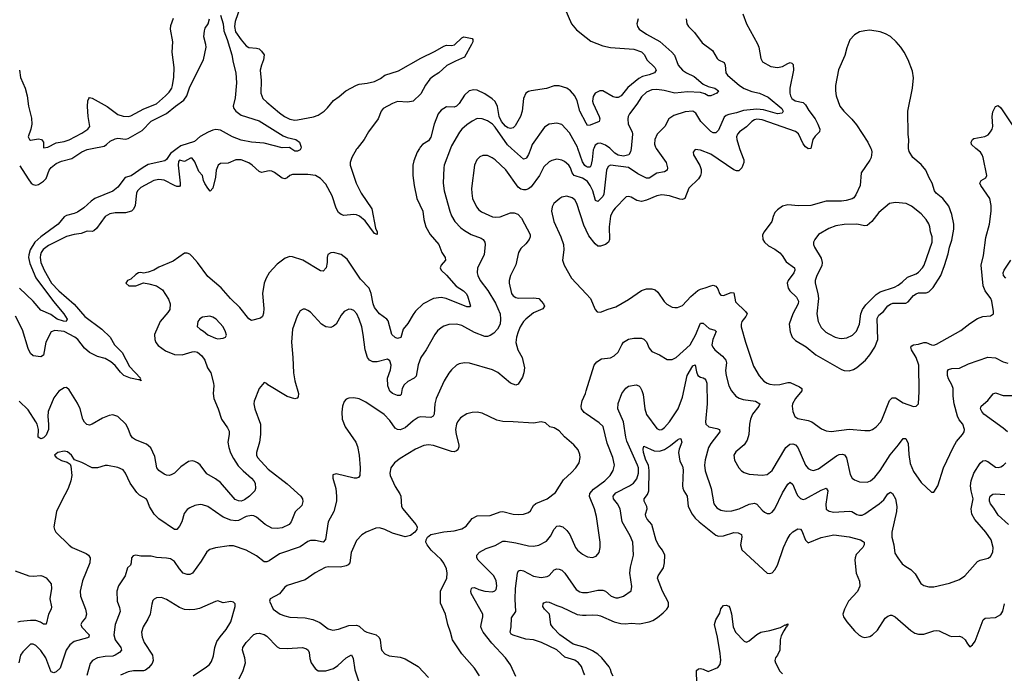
# Model space of a CAD drawing. Header units: inches. Extents: x 1305375 to 1407406, y 744550 to 841633.
# Tile 303 of 509: x 1365585 to 1373258, y 775909 to 781003. Entities that reach past the tile are written whole.
import ezdxf

# ---------------------------------------------------------------- set-up
doc = ezdxf.new("R2010")
doc.units = ezdxf.units.IN
doc.header["$MEASUREMENT"] = 0
for name, color, linetype in [('B3767', 7, 'Continuous'), ('B3768', 7, 'Continuous'), ('B3777', 7, 'Continuous'), ('B3778', 7, 'Continuous')]:
    doc.layers.add(name, color=color, linetype=linetype)

msp = doc.modelspace()

# ---------------------------------------------------------------- linework, layer by layer
at = {"layer": 'B3767', "color": 5}
for points, elevation in [([(1368213.8, 780000), (1368210, 779995.3), (1368173.5, 779930), (1368161.1, 779890), (1368160.7, 779870), (1368171.9, 779830), (1368207.6, 779730), (1368246, 779650), (1368328.1, 779530), (1368358.2, 779378.2), (1368371.3, 779350), (1368370, 779329), (1368350, 779336), (1368276.5, 779436.5), (1368232.7, 779472.7), (1368210, 779481.9), (1368190, 779484.1), (1368110, 779477.7), (1368090, 779483.9), (1368070, 779499.5), (1368050, 779533.3), (1368020.3, 779630), (1367970, 779722.3), (1367930, 779765.4), (1367890, 779788.5), (1367830, 779797), (1367710, 779797.8), (1367690.2, 779789.8), (1367670, 779771.3), (1367650, 779762.3), (1367630, 779767.8), (1367570, 779813.3), (1367550, 779822.7), (1367530, 779826), (1367470, 779812.3), (1367450, 779819.1), (1367395.8, 779870), (1367370, 779887.4), (1367310, 779909.8), (1367270, 779911.1), (1367210, 779885.4), (1367150, 779882.4), (1367130.3, 779869.7), (1367116.9, 779830), (1367110, 779775.3), (1367090, 779689), (1367070, 779666.6), (1367050, 779689), (1367027, 779727), (1367016.8, 779750), (1367009.6, 779790), (1366980.7, 779820.7), (1366950, 779896.3), (1366930, 779924.7), (1366914.9, 779925.1), (1366870, 779899.3), (1366830, 779909.3), (1366822.3, 779897.7), (1366819, 779870), (1366835.3, 779730), (1366834.4, 779710), (1366830, 779704.5), (1366810, 779703.8), (1366790, 779710.8), (1366710, 779753.6), (1366670, 779758.3), (1366630, 779749.4), (1366530, 779694.9), (1366502.9, 779670), (1366493.9, 779650), (1366485.3, 779554.7), (1366472.6, 779527.4), (1366456.4, 779510), (1366410, 779497), (1366330, 779498), (1366286, 779490), (1366250, 779468.4), (1366183.5, 779376.5), (1366161.8, 779358.2), (1366150, 779352.4), (1366110, 779354), (1366063.8, 779336.2), (1366010, 779328.7), (1365950, 779312.7), (1365810, 779243.9), (1365767, 779213), (1365751.3, 779190), (1365746, 779170), (1365744.1, 779150), (1365750.6, 779110), (1365774.8, 779050), (1365831.7, 778950), (1365890, 778889), (1366010, 778785.9), (1366092.7, 778690), (1366225.6, 778590), (1366288.8, 778528.8), (1366322.7, 778470), (1366382.6, 778410), (1366440.1, 778300.1), (1366527.3, 778210), (1366524.7, 778204.7), (1366530.3, 778189.7), (1366517.2, 778197.2), (1366510, 778195.1), (1366449.4, 778210), (1366396.9, 778230), (1366370, 778255.1), (1366329.1, 778309.1), (1366295.9, 778335.9), (1366250, 778363.4), (1366190, 778377.8), (1366130, 778409.9), (1366090, 778443), (1366037.2, 778510), (1366015.2, 778530), (1365930, 778572.3), (1365858.7, 778581.3), (1365830, 778571.6), (1365789.2, 778490), (1365770, 778389.6), (1365750, 778374.7), (1365690, 778383.9), (1365670, 778400.5), (1365650, 778441.1), (1365606.5, 778586.5), (1365552.3, 778692.3)], 1080), ([(1368942.7, 780000), (1368893.8, 779870), (1368889.1, 779850), (1368885.8, 779730), (1368893.6, 779670), (1368936.2, 779510), (1368950, 779474.9), (1368975.6, 779430), (1369021.9, 779381.9), (1369050, 779359.5), (1369104, 779330), (1369181.2, 779301.2), (1369196.4, 779290), (1369210.4, 779270), (1369213.1, 779250), (1369204.2, 779170), (1369151.8, 779070), (1369150.2, 779030), (1369154, 779010), (1369173.6, 778970), (1369232.8, 778892.8), (1369293, 778793), (1369328.4, 778710), (1369332.3, 778670), (1369328.2, 778630), (1369308.4, 778591.6), (1369278.8, 778561.2), (1369250, 778540.7), (1369230, 778533.6), (1369210, 778533.3), (1369130, 778566), (1369030, 778621), (1368988.7, 778631.3), (1368930, 778628), (1368890, 778615.1), (1368870, 778602.4), (1368842, 778578), (1368819.5, 778550), (1368753.7, 778430), (1368710, 778369.6), (1368690, 778312.7), (1368674.6, 778225.4), (1368659.5, 778210), (1368610, 778182.2), (1368582, 778158), (1368564.7, 778130), (1368558, 778082), (1368550, 778074.5), (1368530, 778074.8), (1368490, 778089), (1368470, 778107.7), (1368453.2, 778150), (1368451.1, 778210), (1368474, 778274), (1368480.3, 778310), (1368470, 778344.5), (1368450, 778357.6), (1368370, 778336.4), (1368336.2, 778336.2), (1368310, 778349.6), (1368296.4, 778370), (1368276, 778430), (1368262.3, 778550), (1368250, 778609.2), (1368230, 778669.3), (1368210.9, 778710), (1368190, 778735.6), (1368170, 778745.6), (1368150, 778747.3), (1368114, 778730), (1368090, 778700.9), (1368050.2, 778629.8), (1368030, 778613.6), (1368010, 778605.4), (1367970, 778609.8), (1367936.2, 778630), (1367850, 778723.7), (1367830, 778738), (1367810, 778746.6), (1367793.7, 778746.3), (1367770, 778734), (1367747.1, 778692.9), (1367710.3, 778590), (1367702.9, 778490), (1367714.5, 778370), (1367717.5, 778250), (1367728.2, 778188.2), (1367758.4, 778090), (1367755.9, 778064.1), (1367746.8, 778053.2), (1367730, 778049.4), (1367670, 778067.3), (1367518.6, 778158.6), (1367510, 778168.7), (1367490, 778175.3), (1367450, 778128), (1367412.7, 778030), (1367410.4, 778010), (1367417.6, 777970), (1367461.1, 777850), (1367461.3, 777770), (1367454.4, 777710), (1367430.3, 777630), (1367430.3, 777610), (1367437.6, 777590), (1367521.2, 777501.2), (1367670, 777384.7), (1367776.4, 777290), (1367788.7, 777270), (1367791.5, 777248.5), (1367782.7, 777217.3), (1367731.3, 777168.7), (1367699.6, 777090), (1367683.7, 777070), (1367630, 777043.4), (1367590, 777036.5), (1367550, 777039.3), (1367496.9, 777070), (1367430, 777125.6), (1367410, 777136.1), (1367390, 777138.8), (1367350, 777130.8), (1367290, 777101), (1367270, 777098.2), (1367230, 777103.7), (1367170, 777125.8), (1367050, 777208.5), (1367010, 777222.3), (1366990, 777223.9), (1366950, 777216.8), (1366910, 777199.7), (1366890, 777186), (1366866.4, 777153.6), (1366849.2, 777090.8), (1366830, 777056), (1366810, 777029), (1366790, 777029.3), (1366670, 777112.9), (1366631.8, 777150), (1366596, 777210), (1366578.9, 777258.9), (1366569.4, 777270), (1366518.1, 777298.1), (1366497.6, 777317.6), (1366446.9, 777390), (1366409.8, 777469.8), (1366390, 777493.6), (1366350, 777512.8), (1366270, 777529.7), (1366250, 777528), (1366190, 777509.7), (1366150, 777509.7), (1366070, 777551.8), (1366012.7, 777572.7), (1365989.2, 777610), (1365956.3, 777636.3), (1365930, 777640.5), (1365881, 777630), (1365856.3, 777610), (1365868.2, 777590), (1365910, 777567.4), (1365955.2, 777555.2), (1365978.5, 777538.5), (1365984.5, 777524.5), (1365990.4, 777450), (1365983.7, 777410), (1365963.7, 777350), (1365909.2, 777250.8), (1365872.7, 777170), (1365850.8, 777050), (1365854.8, 777030), (1365866.8, 777010), (1365969, 776909), (1365994.8, 776890), (1366103.7, 776843.7), (1366121.3, 776830), (1366132.7, 776810), (1366131.1, 776770), (1366074.7, 776630), (1366056.5, 776550), (1366059.5, 776510), (1366097.4, 776410), (1366104.9, 776370), (1366097.5, 776342.5), (1366070.4, 776310), (1366062.4, 776290), (1366070, 776268.2), (1366124.9, 776210), (1366124.1, 776195.9), (1366123, 776190), (1366113.9, 776186.1), (1366010, 776156.8), (1365976.2, 776130), (1365947.6, 776090), (1365900.9, 775950), (1365870, 775920.5), (1365850, 775913.3), (1365830, 775920.7), (1365826.3, 775926.3), (1365788.8, 776030), (1365750, 776086), (1365710, 776125.6), (1365690, 776135.6), (1365670, 776136.2), (1365610, 776076.3), (1365591.4, 776050), (1365578.5, 775990)], 1140), ([(1368699.4, 780000), (1368682.7, 779970), (1368655.8, 779904.2), (1368647.9, 779870), (1368648, 779790), (1368657.7, 779710), (1368679, 779610), (1368727.6, 779510), (1368733, 779447), (1368751, 779390), (1368782.9, 779330), (1368851.5, 779250), (1368873.7, 779190), (1368900.4, 779150), (1368904.4, 779130), (1368870.3, 779090), (1368861.7, 779070), (1368870.3, 779050), (1368910, 779013.4), (1368987, 778927), (1369044.2, 778890), (1369063.2, 778870), (1369074.4, 778850), (1369094, 778790), (1369098, 778770), (1369094.1, 778765.9), (1369070, 778766.5), (1368909.4, 778830.6), (1368870, 778837.2), (1368808.9, 778830), (1368729.1, 778790), (1368670, 778730.7), (1368650, 778704.5), (1368610, 778634.5), (1368572.9, 778590), (1368554.9, 778525.1), (1368530, 778519.6), (1368510, 778527.3), (1368484.5, 778550), (1368455.9, 778655.9), (1368444.7, 778670), (1368390, 778710.6), (1368350, 778760.3), (1368338.4, 778790), (1368324, 778870), (1368307.4, 778910), (1368241.5, 778981.5), (1368136.8, 779136.8), (1368090, 779173.7), (1368030, 779187.8), (1368010, 779187), (1367987, 779173), (1367980.4, 779150), (1367980.4, 779110), (1367972.2, 779070), (1367950, 779043.7), (1367930, 779047), (1367790, 779128.4), (1367710, 779154.7), (1367690, 779156.9), (1367654.7, 779145.3), (1367590, 779097.6), (1367528.5, 779030), (1367506, 778990), (1367491.2, 778948.8), (1367475.8, 778870), (1367487.2, 778752.8), (1367484.9, 778715.1), (1367476.3, 778690), (1367462.5, 778677.5), (1367390, 778658.4), (1367370, 778671.6), (1367301, 778761), (1367227.4, 778830), (1367154.7, 778914.7), (1367050, 779000.5), (1366971.5, 779110), (1366930, 779158), (1366910, 779176), (1366890, 779183.7), (1366870, 779182.7), (1366779.9, 779120.1), (1366670, 779075.6), (1366630, 779051.8), (1366585.2, 779034.8), (1366550, 779028.7), (1366530, 779032.3), (1366510, 779029.3), (1366490, 779018), (1366450, 778981.2), (1366426, 778970), (1366411.3, 778950), (1366434, 778930), (1366490, 778928.4), (1366550, 778951.3), (1366590, 778945.5), (1366650, 778928.8), (1366697.5, 778897.5), (1366744.5, 778824.5), (1366756.8, 778790), (1366754.3, 778745.7), (1366740, 778720), (1366680.2, 778650), (1366636.5, 778550), (1366638.2, 778510), (1366646.9, 778486.9), (1366663.8, 778463.8), (1366722, 778422), (1366790, 778393), (1366850, 778391.7), (1366930, 778415), (1366950, 778416.3), (1366970, 778411.7), (1367003.9, 778383.9), (1367027, 778350), (1367049.5, 778289.5), (1367074.2, 778250), (1367095.2, 778170), (1367098.3, 778150), (1367091.5, 778090), (1367097.3, 778050), (1367132, 777970), (1367158.5, 777890), (1367203, 777823), (1367215.9, 777795.9), (1367217.7, 777770), (1367206.8, 777710), (1367213.3, 777670), (1367228.2, 777628.2), (1367250, 777582.4), (1367287.3, 777527.3), (1367326.4, 777486.4), (1367391.6, 777430), (1367410.3, 777410), (1367419.5, 777390), (1367423.6, 777350), (1367416.9, 777330), (1367375.5, 777290), (1367337.8, 777262.2), (1367310, 777251), (1367290, 777252.2), (1367264.4, 777264.4), (1367150, 777396.8), (1367110, 777425.8), (1367042.7, 777462.7), (1366990, 777533.7), (1366970.5, 777550.5), (1366950, 777560.3), (1366930, 777566), (1366901.2, 777558.8), (1366841.4, 777518.6), (1366790.4, 777470), (1366764.6, 777455.4), (1366749.6, 777449.6), (1366730, 777452.1), (1366710, 777462), (1366669.6, 777490), (1366652.3, 777510), (1366639.1, 777599.1), (1366605.6, 777665.6), (1366574, 777694), (1366487.5, 777727.5), (1366463.8, 777743.8), (1366447.4, 777767.4), (1366430, 777818), (1366412.4, 777850), (1366350, 777909.6), (1366310, 777923.5), (1366281.1, 777918.9), (1366230, 777898.3), (1366150, 777849.8), (1366130, 777842.7), (1366108.4, 777848.4), (1366090, 777866.6), (1366077.4, 777890), (1366055.4, 777970), (1366035.1, 778015.1), (1365970, 778118), (1365950, 778136), (1365930, 778135.1), (1365890, 778107.6), (1365850, 778055.6), (1365805.9, 777950), (1365803.5, 777910), (1365810.2, 777850), (1365808.2, 777810), (1365802.6, 777790), (1365790, 777765.4), (1365770, 777744.2), (1365750, 777736.9), (1365740.8, 777740.8), (1365729.8, 777749.8), (1365732.2, 777810), (1365722, 777850), (1365710.5, 777870), (1365650, 777963.4), (1365580.3, 778030)], 1120), ([(1366813, 780000), (1366760.2, 779959.8), (1366730, 779914), (1366715.8, 779904.2), (1366585.6, 779874.4), (1366547.5, 779852.5), (1366454.7, 779785.3), (1366407.8, 779772.2), (1366350, 779699.3), (1366310, 779666.8), (1366170, 779609.8), (1366142.4, 779590), (1366084.2, 779535.8), (1366035.6, 779504.4), (1366008.5, 779491.5), (1365950, 779477), (1365930, 779466.8), (1365885, 779410), (1365749.5, 779310), (1365703.4, 779270), (1365667.2, 779210), (1365655.2, 779170), (1365654.3, 779150), (1365664.3, 779104.3), (1365711.7, 778991.7), (1365847, 778807), (1365929, 778710), (1365954.3, 778670), (1365947.7, 778652.3), (1365926, 778654), (1365877, 778670), (1365826.1, 778706.1), (1365750, 778740.4), (1365690.8, 778810), (1365583.5, 778910)], 1060), ([(1365584.6, 779864.6), (1365650, 779762), (1365675.2, 779730), (1365690, 779718.6), (1365710, 779713), (1365730, 779718.2), (1365770, 779743.8), (1365790, 779765.8), (1365814, 779830), (1365829.9, 779850.1), (1365870, 779882), (1365910, 779900.1), (1365990, 779920.4), (1366070, 779972.6), (1366110, 779992.6), (1366148.7, 780000)], 1060), ([(1370000, 779749), (1369970, 779766.9), (1369906, 779790), (1369890.7, 779810), (1369877.1, 779850), (1369864.8, 779870), (1369830, 779898.5), (1369810, 779907.4), (1369770, 779915.1), (1369733.1, 779906.9), (1369710, 779895.4), (1369670, 779856.3), (1369635.6, 779790), (1369570, 779701.7), (1369550, 779685.3), (1369530, 779676.4), (1369510, 779676.4), (1369490, 779682.7), (1369470, 779697.4), (1369374.3, 779834.3), (1369290, 779911.1), (1369267.3, 779927.3), (1369230, 779944.8), (1369195.1, 779944.9), (1369170, 779935.1), (1369147.4, 779910), (1369129, 779870), (1369107, 779687), (1369107.1, 779650), (1369114.7, 779610), (1369144.2, 779544.2), (1369162, 779522), (1369184.8, 779504.8), (1369270, 779466.7), (1369290, 779463.2), (1369330, 779467.1), (1369410, 779497.7), (1369437.5, 779497.5), (1369467.2, 779487.2), (1369495.8, 779455.8), (1369562, 779330), (1369563.2, 779310), (1369556.1, 779290), (1369530, 779256.9), (1369490, 779218.7), (1369471.6, 779190), (1369450, 779093.2), (1369408.9, 779010), (1369398.9, 778970), (1369399, 778950), (1369418.3, 778870), (1369430.4, 778850), (1369450, 778837.7), (1369470, 778833.4), (1369590, 778835.5), (1369630, 778830.2), (1369666, 778790), (1369674.4, 778770), (1369660.5, 778750), (1369590, 778718.2), (1369528, 778670), (1369510.2, 778650), (1369485.8, 778610), (1369469.1, 778570), (1369456.9, 778530), (1369452, 778488), (1369466.7, 778430), (1369499.7, 778370), (1369517.6, 778290), (1369512.6, 778250), (1369502, 778218), (1369470, 778163.7), (1369450, 778155.6), (1369410, 778169.7), (1369310, 778252.4), (1369270, 778273.7), (1369090, 778326.6), (1369050, 778329.7), (1369010, 778320.5), (1368990, 778309.6), (1368950, 778273.6), (1368930, 778249.6), (1368892, 778188), (1368830.2, 778049.8), (1368820.6, 778010), (1368814.3, 777930), (1368807.1, 777912.9), (1368790, 777903.5), (1368711.5, 777908.5), (1368690, 777902.6), (1368650, 777876.8), (1368590, 777822.9), (1368550, 777807), (1368530, 777808.7), (1368510, 777820.5), (1368470, 777878.4), (1368425.7, 777925.7), (1368282.9, 778022.9), (1368230, 778047.6), (1368190, 778056.2), (1368150, 778054.5), (1368130, 778046), (1368112.3, 778027.7), (1368100.3, 777990), (1368095.1, 777944.9), (1368097.6, 777890), (1368121.3, 777830), (1368203.1, 777710), (1368217.3, 777677.3), (1368231.6, 777610), (1368238.9, 777510), (1368234.9, 777450), (1368224.9, 777435.1), (1368210.5, 777429.5), (1368190.4, 777429.6), (1368050, 777463.7), (1368024.9, 777455.1), (1368025.5, 777430), (1368048.6, 777348.6), (1368054.9, 777290), (1368054, 777250), (1368031.8, 777170), (1367988.9, 777090), (1367968, 776952), (1367950, 776931.3), (1367890, 776944.1), (1367850, 776943.1), (1367830, 776935.1), (1367770, 776894.8), (1367610, 776840.9), (1367530, 776786), (1367510, 776777.7), (1367490, 776778.3), (1367430, 776824.7), (1367348.8, 776868.8), (1367250, 776902.6), (1367216.2, 776903.8), (1367110, 776886.6), (1367067.3, 776872.7), (1367043.6, 776856.4), (1366997.8, 776782.2), (1366930.3, 776690), (1366910, 776678), (1366890, 776678.3), (1366859.6, 776690), (1366830, 776723), (1366790, 776781.3), (1366761, 776801), (1366730, 776807.6), (1366650, 776812.4), (1366610, 776821.7), (1366530, 776822.4), (1366490, 776829.4), (1366470, 776825.2), (1366457.3, 776810), (1366454.4, 776770), (1366447.2, 776752.8), (1366424.9, 776730), (1366405.7, 776670), (1366355, 776590), (1366342.3, 776550), (1366343.9, 776470), (1366362.6, 776422.6), (1366367.4, 776390), (1366330, 776289.2), (1366318.2, 776210), (1366328.4, 776170), (1366372.7, 776110), (1366376.9, 776090), (1366363.6, 776070), (1366330, 776049.9), (1366310, 776043.4), (1366250, 776040.6), (1366191.3, 776030), (1366150.8, 776010), (1366133.8, 775986.2), (1366107.8, 775892.2)], 1160), ([(1367774.5, 780000), (1367771, 779990), (1367750, 779979.3), (1367730, 779978), (1367697, 780000)], 1060), ([(1369567.5, 780000), (1369550, 779953.6), (1369534, 779926), (1369530, 779920.5), (1369510, 779916.4), (1369416.5, 780000)], 1140), ([(1370000, 779860.1), (1369990, 779867.5), (1369970, 779895.1), (1369934.2, 780000)], 1140), ([(1370000, 779362.8), (1369981.8, 779401.8), (1369926.9, 779570), (1369910, 779598.4), (1369890, 779615.1), (1369847.9, 779627.9), (1369810, 779620.5), (1369793, 779610), (1369747, 779570), (1369734.9, 779545.1), (1369730.2, 779510), (1369746.3, 779430), (1369801.3, 779310), (1369821.7, 779250), (1369826, 779210), (1369814, 779130), (1369827.3, 779090), (1369884.9, 778990), (1370000, 778865.4)], 1180), ([(1370000, 777930.7), (1369982.6, 777942.6), (1369962.4, 777970), (1369959.8, 777990), (1369967.3, 778032.7), (1369993.7, 778090), (1370000, 778109.9)], 1160), ([(1369168, 775890), (1369129.7, 775950), (1369030, 776059.6), (1368958.3, 776170), (1368942.7, 776230), (1368920.4, 776290), (1368902.4, 776370), (1368863.8, 776456.2), (1368864.4, 776550), (1368912.8, 776650), (1368916.5, 776690), (1368910, 776722.7), (1368890, 776767.8), (1368870, 776795.1), (1368791.1, 776870), (1368759.1, 776910), (1368751, 776930), (1368752.9, 776950), (1368762.5, 776970), (1368790, 776991.8), (1368890, 777011.3), (1368970, 777019.6), (1369030, 777035.2), (1369063.1, 777056.9), (1369110, 777114.6), (1369150, 777136.9), (1369250, 777138.5), (1369330, 777167.1), (1369350, 777169.2), (1369430, 777150.2), (1369470, 777147.1), (1369510, 777150.2), (1369550, 777162.6), (1369564.7, 777175.3), (1369590, 777216.4), (1369606.7, 777233.3), (1369695.6, 777270), (1369761.6, 777318.4), (1369822.6, 777417.4), (1369885.9, 777474.1), (1369918.7, 777510), (1369943.6, 777550), (1369953.3, 777590), (1369950, 777615.3), (1369936.2, 777650), (1369902.9, 777690), (1369830, 777753), (1369790, 777798), (1369750, 777821.6), (1369715.3, 777830), (1369681.3, 777861.3), (1369650, 777868.3), (1369590, 777858), (1369430.3, 777869.7), (1369350, 777870.9), (1369302.2, 777882.2), (1369190, 777936.3), (1369150, 777944.2), (1369110, 777942.4), (1369069.1, 777930.9), (1369019.9, 777900.1), (1368996.5, 777870), (1368987.7, 777850), (1368981.8, 777810), (1368986.4, 777770), (1369007.1, 777690), (1369006.9, 777673.1), (1368998.9, 777650), (1368990, 777641.7), (1368970, 777636.1), (1368950, 777638), (1368810, 777685.4), (1368771.5, 777688.5), (1368735.3, 777684.7), (1368670, 777655.4), (1368550, 777582.6), (1368506.4, 777550), (1368476.5, 777510), (1368470.3, 777470), (1368472.9, 777450), (1368510, 777366), (1368548.5, 777308.5), (1368554.4, 777290), (1368560.2, 777210), (1368571.5, 777190), (1368672.4, 777070), (1368683.2, 777050), (1368679.8, 777030), (1368664.6, 777010), (1368630, 776983), (1368590, 776971.7), (1368490, 777001.8), (1368430, 777031.1), (1368390, 777042), (1368360.9, 777039.1), (1368286, 777010), (1368250, 776989.5), (1368210, 776942.9), (1368169.2, 776850), (1368158.5, 776770), (1368144.6, 776755.4), (1368130, 776746.6), (1368084.7, 776735.3), (1367990, 776737.8), (1367966.1, 776733.9), (1367888, 776692), (1367810, 776637.4), (1367670, 776594.5), (1367650, 776579.5), (1367610.3, 776529.7), (1367538, 776490), (1367530.8, 776470), (1367559.1, 776410), (1367614, 776370), (1367650, 776356), (1367690, 776347.7), (1367810, 776340.2), (1367870, 776328.1), (1367923.8, 776303.8), (1367990, 776255.8), (1368025.8, 776245.8), (1368070, 776253.4), (1368150, 776280.7), (1368210, 776284), (1368230, 776275.2), (1368270, 776241.3), (1368290, 776230.2), (1368361.6, 776210), (1368386.8, 776186.8), (1368393, 776170), (1368401.7, 776101.7), (1368407.6, 776087.6), (1368430, 776062), (1368464.5, 776044.5), (1368550, 776035.9), (1368590, 776020.7), (1368690, 775961.7), (1368770, 775875.8)], 1180), ([(1369450, 775885.2), (1369410, 775975.1), (1369369.6, 776030), (1369263.5, 776143.5), (1369196.1, 776230), (1369185.3, 776250), (1369179.2, 776270), (1369180.4, 776290), (1369194.3, 776350), (1369193, 776370), (1369103.1, 776530), (1369101.7, 776550), (1369106.9, 776570), (1369110, 776574.9), (1369130, 776577.3), (1369162.1, 776562.1), (1369209.6, 776549.6), (1369270, 776545.2), (1369287.9, 776552.1), (1369297, 776563), (1369303.1, 776590), (1369297.4, 776630), (1369279.2, 776670), (1369157.7, 776790), (1369148.4, 776810), (1369148.2, 776830), (1369167.9, 776852.1), (1369219.3, 776880.7), (1369290, 776905.2), (1369350, 776938), (1369370, 776940.2), (1369450, 776926.7), (1369550, 776902), (1369590, 776899.6), (1369630, 776907.4), (1369690, 776938.7), (1369722, 776978), (1369750, 777033.4), (1369770, 777054.9), (1369790, 777058.4), (1369816.3, 777050), (1369850, 777022.4), (1369871.5, 776990), (1369917.3, 776890), (1369931.8, 776870), (1369970, 776837), (1370000, 776821.1)], 1160), ([(1369990, 775897.2), (1369981, 775910), (1369961.9, 775961.9), (1369940.4, 775990), (1369910, 776010.6), (1369833.6, 776033.6), (1369770, 776092.5), (1369650.4, 776149.6), (1369590, 776168.7), (1369530, 776174), (1369430, 776205), (1369414.9, 776214.9), (1369407.3, 776230), (1369415, 776270), (1369418.5, 776341.5), (1369451.1, 776390), (1369447.3, 776487.3), (1369449.9, 776570.1), (1369464.5, 776690), (1369470, 776704.9), (1369477.2, 776710), (1369490, 776713.2), (1369510, 776706.4), (1369590, 776665.2), (1369650, 776656.5), (1369696.4, 776663.6), (1369710, 776671.7), (1369750, 776716.5), (1369770, 776722.9), (1369790, 776721), (1369810, 776712.2), (1369833, 776690), (1369922.3, 776562.3), (1369950, 776543.1), (1369970, 776537.7), (1370000, 776537.9)], 1140), ([(1365550, 776706.4), (1365656, 776670), (1365690, 776666), (1365750, 776670.4), (1365766, 776666), (1365790, 776653.4), (1365830, 776606), (1365833.6, 776570), (1365819.7, 776490), (1365832.7, 776427.3), (1365830.3, 776410), (1365809.1, 776370), (1365790, 776293.2), (1365770, 776291.8), (1365746.8, 776306.8), (1365710, 776319.8), (1365670, 776320.5), (1365590, 776311.5), (1365570, 776307.1)], 1120), ([(1366937.6, 775890), (1367041.5, 775958.5), (1367062.9, 775977.1), (1367079.6, 776000.4), (1367094.8, 776045.2), (1367104.4, 776110), (1367122, 776158), (1367145.8, 776194.2), (1367194.8, 776250), (1367229.7, 776310), (1367262.7, 776430), (1367264, 776450), (1367250, 776464), (1367230, 776469.2), (1367170, 776459.3), (1367130, 776474.5), (1367110, 776469.5), (1366985.7, 776414.3), (1366950, 776405.4), (1366910, 776402.7), (1366870, 776407.4), (1366830, 776421), (1366730, 776485.1), (1366690, 776499.6), (1366650, 776496.2), (1366632.1, 776487.9), (1366623.4, 776476.6), (1366613.3, 776446.7), (1366601.3, 776370), (1366583.6, 776330), (1366547.1, 776270), (1366533.6, 776230), (1366538, 776190), (1366555.2, 776150), (1366619, 776050), (1366624.3, 776010), (1366615.8, 775984.2), (1366588.7, 775951.3), (1366565.3, 775934.7), (1366550, 775929.1), (1366471.8, 775928.2), (1366430, 775920.3), (1366370, 775893.8)], 1180), ([(1370000, 776106.6), (1369992.1, 776110), (1369897.4, 776137.4), (1369795.4, 776210), (1369743, 776263), (1369724.1, 776290), (1369712.4, 776370), (1369673.7, 776410), (1369662.7, 776430), (1369663.5, 776450), (1369670, 776458), (1369690, 776465.4), (1369710, 776462.7), (1369770, 776436.2), (1369810, 776423.9), (1369930, 776366.8), (1369970, 776361.4), (1370000, 776363.1)], 1120), ([(1367293.9, 775866.1), (1367327.2, 775930), (1367343.2, 775990), (1367339.5, 776030), (1367321.5, 776090), (1367322.9, 776110), (1367350, 776149.1), (1367410, 776210.2), (1367430, 776220.2), (1367450, 776220.6), (1367490, 776210.2), (1367510, 776198.8), (1367590, 776114.9), (1367610, 776104.2), (1367670, 776102.6), (1367789.3, 776109.3), (1367819.6, 776099.6), (1367832.3, 776090), (1367840.2, 776070), (1367844.8, 776024.8), (1367856, 775990), (1367886.2, 775946.2), (1367910, 775927.9), (1367970, 775927.7), (1368030, 775946.1), (1368065, 775970), (1368130, 776030.2), (1368170, 776052.2), (1368183.9, 776023.9), (1368197.1, 775937.1), (1368224, 775850)], 1160)]:
    msp.add_lwpolyline(points, dxfattribs=dict(at, elevation=elevation))
at = {"layer": 'B3767', "color": 5, "elevation": 1140}
msp.add_lwpolyline([(1367066.9, 778693.1), (1367010, 778684.5), (1366987.5, 778672.5), (1366973, 778650), (1366968.6, 778611.4), (1366990, 778590.6), (1367016.3, 778576.3), (1367050, 778547.6), (1367110, 778520.3), (1367130, 778515.3), (1367170, 778521.6), (1367189, 778530), (1367195.1, 778544.9), (1367189.3, 778570), (1367169.4, 778610), (1367116, 778670), (1367090, 778685.6)], close=True, dxfattribs=at)
at = {"layer": 'B3768', "color": 5}
for points, elevation in [([(1370000, 781220.7), (1369990, 781223.9), (1369950, 781255.1), (1369913.3, 781293.3), (1369890, 781309.8), (1369870, 781317.1), (1369850, 781317.3), (1369832.8, 781307.2), (1369805.5, 781270), (1369790.2, 781230), (1369790.4, 781190), (1369884.6, 780970), (1369923.4, 780923.4), (1370000, 780865)], 1120), ([(1367304.8, 781110), (1367263.6, 780990), (1367259.4, 780950), (1367267.2, 780910), (1367310, 780846.7), (1367350, 780800.2), (1367370, 780787), (1367430, 780781.6), (1367450, 780775.8), (1367470, 780758.9), (1367489.1, 780730), (1367485.8, 780690), (1367467.9, 780650), (1367459.6, 780610), (1367467.1, 780530), (1367462.8, 780430), (1367480.8, 780390), (1367510, 780359.6), (1367610, 780276.9), (1367648.8, 780250), (1367690, 780229.3), (1367730, 780221.4), (1367750, 780223), (1367873.7, 780246.3), (1367910, 780260.3), (1367956.9, 780290), (1367984.5, 780315.5), (1368030, 780374.3), (1368075.5, 780404.5), (1368127.1, 780450), (1368210, 780492.7), (1368230, 780500.6), (1368292.6, 780507.4), (1368350, 780522), (1368396.3, 780543.7), (1368430, 780570.2), (1368536.4, 780603.6), (1368710, 780702.3), (1368822.6, 780757.4), (1368890, 780798), (1368910, 780804.9), (1368950, 780802), (1368972.3, 780807.7), (1369030, 780862), (1369046, 780870), (1369110, 780858), (1369116, 780850), (1369116, 780830), (1369106.8, 780810), (1369050.4, 780710), (1368980, 780680), (1368914.5, 780645.5), (1368850.4, 780589.6), (1368802.3, 780557.7), (1368781.2, 780538.8), (1368746.1, 780493.9), (1368710, 780425.7), (1368650, 780368.5), (1368610, 780359.4), (1368530, 780364.7), (1368490.1, 780349.9), (1368416.9, 780310), (1368402.5, 780290), (1368378.7, 780230), (1368302.7, 780130), (1368270.1, 780069.9), (1368213.8, 780000)], 1080), ([(1365582, 780610), (1365591.5, 780551.5), (1365626.2, 780470), (1365642.3, 780410), (1365653.7, 780330), (1365676.6, 780236.6), (1365678.1, 780190), (1365672.5, 780150), (1365650.2, 780090), (1365660.3, 780070), (1365670, 780065.4), (1365730, 780073.9), (1365754, 780070), (1365769.1, 780050), (1365770, 780005.5), (1365802.7, 780010), (1365870, 780043.2), (1365930, 780053.6), (1365970, 780067.3), (1366070, 780119.7), (1366116.4, 780150), (1366131.3, 780170), (1366118.7, 780250), (1366113.6, 780326.4), (1366115.8, 780370), (1366122.9, 780390), (1366130, 780396.4), (1366150, 780392.7), (1366265.7, 780325.7), (1366350, 780264.5), (1366390, 780250.2), (1366430, 780249.1), (1366450, 780254.9), (1366551.4, 780308.6), (1366650, 780348.7), (1366722, 780410), (1366750, 780439.6), (1366769.8, 780470), (1366776.2, 780490), (1366785.4, 780554.6), (1366787.4, 780630), (1366773.5, 780750), (1366776.9, 780830), (1366759.6, 780930), (1366762.7, 780957.3), (1366784.4, 781015.6)], 1080), ([(1366148.7, 780000), (1366242.2, 780017.8), (1366262.4, 780030), (1366290, 780055.8), (1366330, 780075.8), (1366350, 780079), (1366410, 780071.6), (1366430, 780076.8), (1366540, 780140), (1366610, 780213.4), (1366727.5, 780272.5), (1366798.2, 780330), (1366864.3, 780375.7), (1366887, 780410), (1366910, 780480.4), (1367016.9, 780690), (1367037, 780790), (1367036, 780810), (1367020.5, 780870), (1367023.9, 780916.1), (1367030, 780938), (1367053.2, 780970), (1367064, 781010)], 1060), ([(1367150, 781038.8), (1367170, 780970.8), (1367176.6, 780916.6), (1367202.3, 780850), (1367238, 780730), (1367248.4, 780670), (1367270.3, 780590), (1367275.5, 780510), (1367264.8, 780395.2), (1367248.5, 780330), (1367254, 780310), (1367268.2, 780290), (1367310, 780259.6), (1367450, 780214.3), (1367638.9, 780098.9), (1367670, 780086), (1367738, 780070), (1367764.7, 780050), (1367778, 780010), (1367774.5, 780000)], 1060), ([(1370000, 780197.9), (1369950, 780289.7), (1369929.9, 780370), (1369909.9, 780410), (1369876.5, 780450), (1369850, 780469.9), (1369790, 780488.4), (1369750, 780487.1), (1369690, 780468.3), (1369570, 780447.6), (1369550, 780442.7), (1369530.2, 780429.8), (1369510.1, 780389.9), (1369501.4, 780290), (1369488.7, 780250), (1369444.8, 780175.2), (1369430, 780160.2), (1369410, 780154), (1369390, 780160.1), (1369370, 780173.3), (1369339.6, 780210), (1369322.2, 780250), (1369307.8, 780327.8), (1369290, 780365.3), (1369266.7, 780386.7), (1369210, 780425.7), (1369150, 780453.3), (1369123.1, 780456.9), (1369088.4, 780450), (1369050, 780414.3), (1369010.1, 780349.9), (1368990, 780328.7), (1368970, 780321.4), (1368910, 780323.1), (1368870, 780298.3), (1368846.9, 780270), (1368814, 780190), (1368790, 780087.8), (1368770, 780058.5), (1368724.9, 780030), (1368704.9, 780010), (1368699.4, 780000)], 1120), ([(1369416.5, 780000), (1369386.7, 780026.7), (1369290, 780165.7), (1369270, 780189), (1369230, 780215.5), (1369190, 780230.9), (1369150, 780232.3), (1369110, 780212.4), (1369070, 780184.4), (1369030.3, 780150), (1369012.6, 780127.4), (1368950, 780019.5), (1368942.7, 780000)], 1140), ([(1369934.2, 780000), (1369930.8, 780010), (1369870, 780122.6), (1369810, 780187), (1369770, 780196.2), (1369710, 780188), (1369674.4, 780165.6), (1369578.8, 780030), (1369567.5, 780000)], 1140), ([(1367697, 780000), (1367686.8, 780006.8), (1367630, 780005.1), (1367490, 780040.5), (1367392.4, 780047.6), (1367310, 780063.8), (1367243.6, 780090), (1367150, 780142), (1367113.3, 780146.7), (1367090, 780141.4), (1367052.8, 780127.2), (1366990, 780092.8), (1366947, 780053), (1366839.7, 780020.3), (1366813, 780000)], 1060)]:
    msp.add_lwpolyline(points, dxfattribs=dict(at, elevation=elevation))
at = {"layer": 'B3777', "color": 5}
for points, elevation in [([(1370000, 778865.4), (1370032.7, 778830), (1370070, 778744.7), (1370086, 778726), (1370110, 778723), (1370170, 778748), (1370230, 778765.5), (1370330, 778823.7), (1370430, 778891.5), (1370470, 778904.7), (1370510, 778906), (1370537, 778897), (1370558.4, 778878.4), (1370607.3, 778807.3), (1370627.3, 778787.3), (1370670, 778763.1), (1370690, 778759.5), (1370710, 778760.4), (1370750, 778776.4), (1370814.1, 778845.9), (1370870, 778893.4), (1370890, 778904.2), (1370927, 778913), (1370970, 778930.3), (1370990, 778934.6), (1371010, 778925.7), (1371024.8, 778904.8), (1371037.6, 778870), (1371050, 778855.2), (1371070, 778852.9), (1371130, 778875.8), (1371150, 778874), (1371164.1, 778804.1), (1371241.3, 778730), (1371254, 778710), (1371243.6, 778690), (1371211.6, 778650), (1371206.3, 778630), (1371207.4, 778610), (1371240.8, 778490), (1371302.7, 778302.7), (1371346.8, 778226.8), (1371385.1, 778185.1), (1371409.4, 778169.4), (1371430, 778163.2), (1371470, 778158), (1371510, 778159), (1371570, 778175.6), (1371590, 778175.2), (1371663, 778143), (1371681.1, 778130), (1371680.2, 778110), (1371630, 778049.7), (1371608.2, 778010), (1371605.8, 777990), (1371610.2, 777950.2), (1371624.4, 777910), (1371650, 777894.6), (1371730, 777879.6), (1371759.1, 777870), (1371833.9, 777813.9), (1371870, 777797.7), (1371910, 777794.7), (1372050, 777812.4), (1372170, 777800.3), (1372210, 777802.4), (1372230, 777808.2), (1372260.7, 777830), (1372295.1, 777870), (1372310, 777897.3), (1372364.1, 778035.9), (1372383.6, 778056.4), (1372410, 778056.1), (1372470, 778017.7), (1372550, 777988.2), (1372570, 777990.8), (1372589.5, 778010.5), (1372594.8, 778105.2), (1372590.8, 778310), (1372571.4, 778371.4), (1372534.8, 778430), (1372529.8, 778450), (1372538.2, 778461.8), (1372549.9, 778470.1), (1372590, 778474.4), (1372630, 778487.2), (1372650, 778486.9), (1372690, 778469.2), (1372710, 778467.1), (1372730, 778474), (1372919.1, 778580.9), (1372990, 778636.5), (1373050, 778673.7), (1373090, 778690.4), (1373150, 778694.8), (1373173.2, 778710), (1373175.1, 778730), (1373161.6, 778810), (1373152.8, 778830), (1373110, 778891.1), (1373092.2, 778930), (1373077.2, 779090), (1373095, 779165), (1373115, 779305), (1373143.9, 779410), (1373156.3, 779510), (1373155.7, 779555.7), (1373144.6, 779610), (1373075.2, 779710), (1373067.3, 779730), (1373076.9, 779750), (1373113.6, 779770), (1373121.7, 779790), (1373093.5, 779930), (1373086.6, 779950), (1373072.9, 779970), (1373037.1, 780000)], 1180), ([(1371194.9, 780000), (1371204.2, 779970), (1371229.3, 779910), (1371228.6, 779890), (1371211.5, 779848.5), (1371190, 779825.1), (1371170, 779824.2), (1371150, 779834), (1370970, 779954), (1370890, 779987.3), (1370848.4, 779991.6), (1370834, 779970), (1370837.1, 779950), (1370886.5, 779866.5), (1370895.2, 779835.2), (1370894.7, 779810), (1370890.2, 779790), (1370875.9, 779764.1), (1370800.2, 779690), (1370769.2, 779610.8), (1370750, 779603.1), (1370730, 779604.7), (1370650, 779629.9), (1370590, 779637.3), (1370550, 779631.4), (1370470, 779596), (1370430, 779586.2), (1370394.7, 779594.7), (1370350, 779621.3), (1370330, 779626), (1370310, 779621.6), (1370224.7, 779535.3), (1370207.3, 779510), (1370190, 779472), (1370177.7, 779390), (1370181.3, 779290), (1370173, 779270), (1370150, 779251.8), (1370110, 779237), (1370090, 779239.3), (1370070, 779256), (1370020, 779320), (1370000, 779362.8)], 1180), ([(1370545.9, 780000), (1370621.8, 779890), (1370634, 779850), (1370630.2, 779829.8), (1370610, 779818.7), (1370550, 779806.4), (1370490, 779768.2), (1370470, 779768.2), (1370402.8, 779802.8), (1370330, 779850.4), (1370190, 779869.8), (1370170, 779858.3), (1370157.1, 779830), (1370137.6, 779642.4), (1370130, 779625.3), (1370090, 779587.1), (1370073, 779593), (1370051.5, 779670), (1370031.8, 779711.8), (1370010, 779743), (1370000, 779749)], 1160), ([(1370058, 780000), (1370053.3, 779990), (1370045.9, 779910), (1370034.7, 779865.3), (1370030, 779855.1), (1370010, 779852.7), (1370000, 779860.1)], 1140), ([(1370349.2, 780000), (1370346.2, 779973.8), (1370332.7, 779950), (1370290, 779940.1), (1370250, 779946.6), (1370223.6, 779963.6), (1370186.5, 780000)], 1140), ([(1372217.3, 780000), (1372222, 779990), (1372225.5, 779970), (1372219.6, 779930), (1372210, 779909.6), (1372141.6, 779810), (1372134.3, 779710), (1372102.2, 779637.8), (1372084.9, 779615.1), (1372072.7, 779607.3), (1372025.9, 779594.1), (1371990, 779589.8), (1371870, 779588.6), (1371750, 779554.4), (1371653.7, 779553.7), (1371570, 779559.7), (1371530.3, 779549.7), (1371490, 779522), (1371470, 779499.3), (1371455.5, 779470), (1371446, 779430), (1371385.7, 779350), (1371374, 779326), (1371376.4, 779290), (1371389.2, 779269.2), (1371420.4, 779240.4), (1371470, 779214), (1371507.5, 779187.5), (1371526.3, 779166.3), (1371556.8, 779116.8), (1371622.6, 779070), (1371626.5, 779050), (1371617.6, 779030), (1371573.6, 778970), (1371566.9, 778950), (1371572.7, 778910), (1371585.5, 778890), (1371639.5, 778839.5), (1371653.2, 778810), (1371651.6, 778790), (1371611, 778710), (1371582.6, 778630), (1371588.2, 778570), (1371605.2, 778530), (1371630, 778504), (1371713, 778453), (1371790.3, 778390), (1371990, 778276.1), (1372010, 778267.9), (1372050, 778266.7), (1372083.3, 778276.7), (1372110, 778292.4), (1372176.8, 778350), (1372210, 778390.2), (1372249.8, 778450), (1372271.2, 778510), (1372266, 778674), (1372280.2, 778699.8), (1372316, 778730), (1372350, 778773.5), (1372370, 778787.4), (1372390, 778793.3), (1372490, 778794.2), (1372510, 778804.5), (1372550, 778853), (1372570, 778867.8), (1372590, 778873.7), (1372650, 778875.2), (1372670, 778881.2), (1372704.3, 778915.7), (1372762.6, 779010), (1372791.9, 779088.1), (1372821.4, 779178.6), (1372830, 779230.6), (1372850, 779284.9), (1372865, 779370), (1372863.9, 779410), (1372850, 779485.2), (1372825.6, 779550), (1372778.5, 779610), (1372727.8, 779650), (1372714.8, 779670), (1372697.2, 779730), (1372671.8, 779771.8), (1372645.6, 779830), (1372610, 779875.1), (1372544.7, 779930), (1372516.8, 779976.8), (1372512.7, 780000)], 1220), ([(1371750.1, 780000), (1371750, 779999.5), (1371730, 779998), (1371727, 780000)], 1180), ([(1373269.8, 778989.8), (1373251.2, 779010), (1373249.8, 779030), (1373256.4, 779050), (1373307.7, 779130)], 1160), ([(1370000, 778109.9), (1370063, 778310), (1370082.2, 778337.8), (1370119.1, 778360.9), (1370190, 778369.1), (1370217.8, 778382.2), (1370249, 778411), (1370276.8, 778470), (1370291.1, 778490), (1370330, 778514.4), (1370370, 778520.8), (1370430, 778520.3), (1370450, 778512.4), (1370470, 778492.7), (1370490, 778442), (1370510, 778417), (1370570, 778392), (1370630, 778355.8), (1370670, 778353.7), (1370699.6, 778370), (1370810, 778469.1), (1370854.4, 778550), (1370887.2, 778632.8), (1370890, 778637.1), (1370910, 778638.3), (1370957.7, 778597.7), (1371003.4, 778583.4), (1371012.6, 778572.6), (1370986.4, 778510), (1370979, 778470), (1370985.5, 778450), (1371002, 778430), (1371062, 778382), (1371088, 778350), (1371092.2, 778330), (1371086.4, 778270), (1371091.2, 778231.2), (1371111.6, 778150), (1371131.8, 778110), (1371164.9, 778070), (1371192.7, 778052.7), (1371223.9, 778043.9), (1371319.1, 778030), (1371352.2, 778010), (1371344, 777990), (1371296.9, 777930), (1371280.2, 777890), (1371271.5, 777850), (1371266.7, 777770), (1371255.1, 777724.9), (1371230.2, 777689.8), (1371165.5, 777634.5), (1371150.4, 777610), (1371154.4, 777570), (1371190.4, 777510), (1371210, 777488.2), (1371230, 777474.4), (1371270, 777462), (1371370, 777453.7), (1371410, 777457.6), (1371450, 777490.4), (1371555.3, 777670), (1371585.6, 777694.4), (1371610, 777698.6), (1371630, 777690.2), (1371648.7, 777668.7), (1371708, 777530), (1371730, 777504.9), (1371750, 777494), (1371770, 777490.2), (1371810, 777502.4), (1371950, 777602.9), (1371970, 777613.8), (1371997.4, 777617.4), (1372012.2, 777612.2), (1372028.8, 777588.8), (1372058, 777458), (1372072.4, 777430), (1372090, 777416.5), (1372130, 777400.9), (1372190, 777399.6), (1372216.2, 777410), (1372250, 777438), (1372290, 777490.3), (1372367.6, 777612.4), (1372434.2, 777690), (1372470, 777739.3), (1372490, 777739.5), (1372510, 777700.7), (1372514.3, 777614.3), (1372524.9, 777544.9), (1372550, 777482.8), (1372610, 777396.3), (1372690, 777321), (1372710, 777321), (1372739.5, 777370), (1372783, 777510), (1372858.5, 777670), (1372885.1, 777714.9), (1372932.8, 777770), (1372944.7, 777790), (1372948.2, 777810), (1372935.8, 777850), (1372905.4, 777885.4), (1372892.4, 777912.4), (1372867.4, 778010), (1372859.7, 778070), (1372859.8, 778130), (1372850, 778157.6), (1372823.1, 778203.1), (1372815.3, 778230), (1372816.1, 778263.9), (1372823.9, 778276.1), (1372850, 778283.6), (1372910, 778286.3), (1372978.7, 778321.3), (1373130, 778373), (1373188.6, 778368.6), (1373250, 778337), (1373286.1, 778326.1)], 1160), ([(1370000, 776537.9), (1370010, 776538), (1370090, 776557.3), (1370130, 776557.7), (1370150, 776548), (1370195.5, 776510), (1370230, 776497.4), (1370250, 776496.5), (1370289.7, 776510.3), (1370350, 776551.3), (1370354.3, 776585.7), (1370340.3, 776690), (1370344, 776736), (1370367.6, 776830), (1370362.6, 776930), (1370341.4, 776981.4), (1370279.8, 777090), (1370263.8, 777190), (1370243.8, 777230), (1370212.3, 777270), (1370208.7, 777290), (1370230, 777316), (1370336, 777370), (1370368.5, 777391.5), (1370394.1, 777425.9), (1370406.9, 777470), (1370406.2, 777510), (1370399.9, 777530), (1370317.2, 777717.2), (1370307.5, 777750), (1370289.9, 777870), (1370246.4, 777970), (1370248, 778012), (1370278.5, 778090), (1370307.3, 778132.7), (1370330, 778146), (1370390, 778156.5), (1370410, 778148.5), (1370419.1, 778139.1), (1370433.9, 778113.9), (1370443.1, 778083.1), (1370455.5, 777970), (1370470, 777925.7), (1370550, 777816.4), (1370570, 777806.7), (1370590, 777810.4), (1370610, 777823.7), (1370650, 777870.3), (1370716.5, 777970), (1370750, 778060.5), (1370785.4, 778230), (1370830, 778304.4), (1370850, 778312.7), (1370859.2, 778259.2), (1370869.3, 778229.3), (1370890, 778216.5), (1370910, 778213.1), (1370924.1, 778204.1), (1370932.8, 778192.8), (1370940.6, 778170), (1370941.4, 778010), (1370930.3, 777870.3), (1370932.4, 777850), (1370954.8, 777830), (1371018.2, 777818.2), (1371039.1, 777810), (1371040.3, 777790), (1370970, 777699.2), (1370952.9, 777670), (1370927, 777573), (1370922.2, 777530), (1370927.5, 777487.5), (1370973.6, 777350), (1370994.9, 777230), (1371018.4, 777198.4), (1371050, 777180.3), (1371090, 777171.5), (1371135.6, 777175.6), (1371192, 777190), (1371270, 777226.3), (1371310, 777236.2), (1371330, 777226), (1371370, 777179.6), (1371390, 777164.2), (1371410, 777154), (1371430, 777154.4), (1371450, 777165.5), (1371470, 777190.5), (1371530, 777316.5), (1371570, 777382), (1371590, 777398.7), (1371610, 777379.5), (1371639.3, 777310), (1371650, 777291.7), (1371670, 777271.5), (1371690, 777264.2), (1371710, 777267.7), (1371830, 777336.1), (1371870, 777353.1), (1371882.8, 777330), (1371866.1, 777226.1), (1371870, 777188.2), (1371893.7, 777173.7), (1371930, 777166), (1372050, 777173.6), (1372070, 777168.9), (1372110, 777146.3), (1372130, 777141.5), (1372150, 777142.4), (1372170, 777151.3), (1372282.8, 777230), (1372318.6, 777261.4), (1372350, 777308.5), (1372370, 777320.3), (1372387.7, 777310), (1372408.9, 777270), (1372421, 777210), (1372418.4, 777170), (1372380.8, 777010), (1372381.7, 776970), (1372397, 776910), (1372405.8, 776845.8), (1372428.1, 776808.1), (1372463.2, 776763.2), (1372490, 776740.4), (1372530, 776718), (1372563.6, 776683.6), (1372608.1, 776608.1), (1372630, 776594.4), (1372670, 776583.7), (1372710, 776583.1), (1372830, 776610.4), (1372910, 776640.5), (1372951.2, 776668.8), (1373050, 776780.5), (1373070, 776790.4), (1373133.4, 776806.6), (1373150, 776818.8), (1373167.5, 776852.5), (1373171.5, 776888.5), (1373155.8, 776950), (1373114, 777010), (1373027.8, 777107.8), (1373004.6, 777150), (1372999.4, 777190), (1373015.9, 777270), (1372999.8, 777330), (1372995.3, 777370), (1372999.3, 777410), (1373021.4, 777470), (1373070, 777546.4), (1373090, 777564.6), (1373110, 777567.7), (1373130, 777560.2), (1373190, 777514.9), (1373210, 777511.8), (1373230, 777517), (1373251.6, 777530), (1373271.2, 777550)], 1140), ([(1373282.3, 777790), (1373250, 777820.4), (1373099.8, 777930), (1373082, 777950), (1373072.8, 777970), (1373076.9, 777990), (1373130, 778036.5), (1373171.8, 778088.2), (1373190, 778095.2), (1373250, 778073.5), (1373430, 778073.8)], 1140), ([(1370000, 776821.1), (1370010, 776815.8), (1370049.6, 776810.4), (1370077.1, 776822.9), (1370099.5, 776850), (1370109.6, 776890), (1370109.6, 776930), (1370078.7, 777130), (1370063.5, 777190), (1370025.9, 777285.9), (1370027.8, 777310), (1370056.2, 777343.8), (1370146, 777410), (1370186.2, 777450), (1370211, 777490), (1370219.2, 777530), (1370206.4, 777590), (1370162.7, 777702.7), (1370131.4, 777831.4), (1370101.4, 777861.4), (1370000, 777930.7)], 1160), ([(1370000, 776363.1), (1370050, 776365.9), (1370090, 776361.8), (1370110, 776357.5), (1370217.1, 776310), (1370270, 776297.1), (1370305.9, 776294.1), (1370350, 776299.4), (1370414.8, 776294.8), (1370490, 776309.4), (1370518.6, 776321.4), (1370555.1, 776344.9), (1370599.8, 776380.2), (1370628.7, 776410), (1370640.8, 776430), (1370640.7, 776460.7), (1370593.7, 776550), (1370555.6, 776650), (1370560.4, 776670), (1370601.7, 776730), (1370610.9, 776770), (1370612.9, 776830), (1370595.2, 776870), (1370565.1, 776905.1), (1370544.7, 776944.7), (1370510, 777069.7), (1370474.4, 777110), (1370464.2, 777130), (1370462.9, 777150), (1370475.8, 777190), (1370472.5, 777210), (1370450.8, 777250), (1370450.8, 777270), (1370477.1, 777302.9), (1370487.3, 777330), (1370490.3, 777490), (1370484.1, 777530), (1370465.3, 777570), (1370446.1, 777630), (1370443.1, 777656.9), (1370450, 777678.7), (1370530, 777642.3), (1370570, 777641.2), (1370610, 777653.8), (1370655.7, 777684.3), (1370710, 777728.9), (1370730, 777739.3), (1370736.5, 777736.5), (1370744.9, 777710), (1370723.6, 777656.4), (1370719.1, 777630), (1370730, 777562.8), (1370750, 777524), (1370756.1, 777496.1), (1370749.3, 777370), (1370751.9, 777351.9), (1370760.8, 777330), (1370787.1, 777290), (1370794, 777210), (1370826, 777150), (1370850, 777119.2), (1370881.1, 777090), (1371010, 776986.9), (1371030, 776977.6), (1371070, 776979.7), (1371150, 777006.4), (1371183.9, 777003.9), (1371210, 776990.4), (1371212.1, 776970), (1371201, 776910), (1371212.6, 776872.6), (1371410, 776690.4), (1371430, 776686.4), (1371450, 776692.7), (1371470, 776715.5), (1371490, 776750.6), (1371536.1, 776890), (1371567, 776953), (1371589.9, 776990.1), (1371610, 777012.4), (1371650, 777036), (1371670, 777032), (1371680, 777020), (1371707.5, 776947.5), (1371730, 776925.7), (1371830, 776967.7), (1371930, 776987.8), (1372050, 776973.9), (1372137.3, 776950), (1372157.5, 776937.5), (1372165.5, 776930), (1372166.7, 776910), (1372156, 776890), (1372104.6, 776835.4), (1372094.7, 776810), (1372092.6, 776790), (1372104.3, 776690), (1372128.4, 776628.4), (1372131.7, 776588.3), (1372114.1, 776545.9), (1372044.6, 776470), (1372013.4, 776410), (1371999.3, 776370), (1372003.8, 776350), (1372030.4, 776310), (1372090, 776239.1), (1372126.1, 776206.1), (1372150, 776192.7), (1372170, 776188.4), (1372210, 776196.4), (1372230, 776208.5), (1372270, 776246), (1372330, 776338.7), (1372350, 776354.9), (1372370, 776363.1), (1372382, 776362), (1372408.8, 776348.8), (1372530, 776241.6), (1372561.5, 776221.5), (1372590, 776213.7), (1372630, 776214.9), (1372710, 776239.5), (1372730, 776242.6), (1372750, 776239.5), (1372830, 776200.4), (1372850, 776195.8), (1372910, 776197.6), (1372930, 776190.4), (1372953.4, 776170), (1372970, 776138), (1372990, 776116), (1373010, 776131), (1373030, 776158.8), (1373093.4, 776326.6), (1373110, 776338.7), (1373190, 776343.7), (1373230, 776366.4), (1373246.4, 776393.6), (1373259.8, 776450)], 1120), ([(1373290.6, 777070), (1373210, 777140.7), (1373177.2, 777197.2), (1373149.8, 777230), (1373141.6, 777250), (1373141.8, 777270), (1373148.6, 777290), (1373170, 777304.9), (1373190, 777308.1), (1373262.4, 777302.4)], 1120), ([(1370862.7, 775850), (1370858.2, 775910), (1370860.4, 775930), (1370875.1, 775944.9), (1370890, 775947.3), (1370910, 775942), (1370950, 775923.1), (1371024.8, 775955.2), (1371043.2, 775976.8), (1371048, 776012), (1371044.5, 776064.5), (1371023.4, 776190), (1370999.5, 776290), (1371010, 776325.7), (1371041.8, 776378.2), (1371050, 776411.3), (1371070, 776437.3), (1371090, 776440.7), (1371110, 776433.4), (1371118.5, 776418.5), (1371132.5, 776372.5), (1371144.1, 776270), (1371162, 776230), (1371230, 776158.3), (1371250, 776151.8), (1371270, 776161.1), (1371330, 776212.4), (1371360.9, 776230), (1371430, 776242.3), (1371514.9, 776265.1), (1371550, 776287.3), (1371555.3, 776284.7), (1371558, 776290), (1371570, 776294), (1371570, 776284), (1371562, 776278), (1371563, 776270), (1371554.8, 776265.2), (1371538.9, 776241.1), (1371519.6, 776200.4), (1371510.6, 776170), (1371507.6, 776090), (1371491.1, 776050), (1371475.5, 776030), (1371470.2, 776010), (1371474, 775990), (1371510, 775924.4), (1371530, 775904.9)], 1080), ([(1370210, 775886.8), (1370196.7, 775910), (1370190, 775939.6), (1370179.8, 775959.8), (1370122.5, 776030), (1370090, 776059), (1370050, 776085), (1370000, 776106.6)], 1120)]:
    msp.add_lwpolyline(points, dxfattribs=dict(at, elevation=elevation))
at = {"layer": 'B3777', "color": 5, "elevation": 1240}
msp.add_lwpolyline([(1372410, 779578.4), (1372363, 779570), (1372280, 779500), (1372226.7, 779430), (1372190, 779398.8), (1372170, 779395.7), (1372110, 779409.8), (1372010, 779407.7), (1371944.6, 779395.4), (1371890, 779375.1), (1371810.5, 779330), (1371780.4, 779290), (1371772.4, 779270), (1371772.4, 779250), (1371779.5, 779230), (1371830, 779143.8), (1371839.7, 779110), (1371835.4, 779084.6), (1371796.9, 779010), (1371783.6, 778970), (1371783.6, 778950), (1371804.7, 778870), (1371810.2, 778830.2), (1371797.3, 778710), (1371806.3, 778650), (1371830, 778603.8), (1371867.4, 778567.4), (1371890, 778553.7), (1371938.8, 778530), (1371970, 778521.1), (1371990, 778518.9), (1372030, 778523.7), (1372075.8, 778544.2), (1372105.2, 778574.8), (1372128.6, 778630), (1372140.7, 778710), (1372154.2, 778745.8), (1372179, 778781), (1372259.2, 778860.8), (1372290, 778881.5), (1372401.1, 778918.9), (1372430, 778933), (1372462.9, 778957.1), (1372502.7, 778997.3), (1372570, 779023.2), (1372590, 779035.6), (1372621.5, 779070), (1372633.6, 779090), (1372695, 779270), (1372695.4, 779310), (1372681.8, 779350), (1372676.5, 779390), (1372670, 779411.3), (1372650, 779445.1), (1372610, 779491.1), (1372534, 779550), (1372492.7, 779570)], close=True, dxfattribs=at)
at = {"layer": 'B3778', "color": 5}
for points, elevation in [([(1370404.9, 781010), (1370394, 780970), (1370399.5, 780950), (1370413.7, 780930), (1370469, 780890), (1370574.4, 780834.4), (1370666.7, 780750), (1370687, 780727), (1370717.6, 780650), (1370750.3, 780610), (1370780.3, 780590), (1370840.7, 780560.7), (1370910, 780501.9), (1370950, 780483.5), (1371001, 780470), (1371030.6, 780450), (1371017.3, 780430), (1370970, 780409.8), (1370950, 780409.8), (1370924.3, 780424.3), (1370890, 780435.2), (1370790, 780440.7), (1370690, 780431.3), (1370608.3, 780451.7), (1370550, 780460.2), (1370510, 780457.3), (1370470, 780439.3), (1370430, 780401.3), (1370395.5, 780344.5), (1370337.3, 780270), (1370326.7, 780250), (1370323.2, 780230), (1370328, 780190), (1370357.7, 780130), (1370361.8, 780110), (1370349.2, 780000)], 1140), ([(1370779.1, 781010), (1370784, 780970), (1370796.3, 780950), (1370843, 780903), (1370903.7, 780823.7), (1370984.5, 780764.5), (1371020.6, 780700.6), (1371031.2, 780691.2), (1371075.3, 780670), (1371083.2, 780650), (1371087.9, 780590), (1371100.2, 780570), (1371194.6, 780490), (1371230, 780466.3), (1371290, 780444.3), (1371351.4, 780431.4), (1371418.6, 780398.6), (1371524.4, 780310), (1371534.9, 780290), (1371525.8, 780274.2), (1371489.3, 780270.7), (1371380.2, 780300.2), (1371330, 780305.8), (1371224.6, 780295.4), (1371170, 780276.9), (1371110, 780265.5), (1371090, 780257.3), (1371076.1, 780243.9), (1371030, 780141.1), (1371010, 780121), (1370990, 780120.3), (1370970, 780132.9), (1370894.2, 780210), (1370854.3, 780274.3), (1370830, 780289.7), (1370770, 780284.5), (1370682.7, 780257.3), (1370643.1, 780230), (1370613.4, 780170), (1370552.9, 780110), (1370533.8, 780070), (1370532.5, 780032.5), (1370539, 780010), (1370545.9, 780000)], 1160), ([(1371219.6, 781050), (1371250, 780970.6), (1371334.7, 780814.7), (1371343.9, 780790), (1371360.7, 780700.7), (1371374.9, 780674.9), (1371439.7, 780639.7), (1371490, 780630.2), (1371530, 780637.5), (1371570, 780663.2), (1371590, 780668.8), (1371603.4, 780663.4), (1371613, 780653), (1371616.3, 780610), (1371587.8, 780470), (1371587, 780430), (1371591.1, 780410), (1371602.6, 780390), (1371628.9, 780370), (1371690, 780357.6), (1371710, 780340.1), (1371735.1, 780295.1), (1371784, 780230), (1371806, 780190), (1371819.7, 780150), (1371817.7, 780130), (1371783.5, 780096.5), (1371767.1, 780070), (1371750.1, 780000)], 1180), ([(1370000, 780865), (1370036.9, 780836.9), (1370130, 780800.2), (1370190, 780787.8), (1370370, 780772.7), (1370430, 780751.7), (1370453, 780730), (1370473, 780690), (1370534.4, 780630), (1370545.5, 780610), (1370530.7, 780590), (1370490, 780573.3), (1370439.3, 780560.7), (1370410, 780545.5), (1370324, 780476), (1370270.9, 780410), (1370250, 780397.9), (1370230, 780396.1), (1370210, 780401.1), (1370130, 780449), (1370105.5, 780450), (1370070.2, 780430), (1370054.6, 780405.4), (1370049.5, 780369.5), (1370053.4, 780350), (1370099.6, 780250), (1370104.9, 780230), (1370102, 780210), (1370030, 780181), (1370010, 780179.6), (1370000, 780197.9)], 1120), ([(1372512.7, 780000), (1372511, 780010), (1372514.3, 780070), (1372509.7, 780109.7), (1372507.4, 780290), (1372541.7, 780470), (1372549.7, 780550), (1372541.5, 780601.5), (1372509.6, 780690), (1372478.4, 780750), (1372451.8, 780790), (1372416.2, 780830), (1372370, 780871.3), (1372333, 780893), (1372290, 780908.2), (1372210, 780920.5), (1372170, 780917.4), (1372130, 780907.6), (1372090, 780884.5), (1372053.1, 780846.9), (1372030, 780785.2), (1372015.1, 780724.9), (1371966.5, 780613.5), (1371941.6, 780490), (1371941.5, 780450), (1371948.6, 780408.6), (1371975.2, 780330), (1372006.7, 780290), (1372070, 780228.9), (1372105.1, 780185.1), (1372193.8, 780050), (1372217.3, 780000)], 1220), ([(1373037.1, 780000), (1373001.3, 780030), (1372999.7, 780050), (1373009.8, 780070.2), (1373021.6, 780078.4), (1373106.8, 780093.2), (1373132.9, 780107.1), (1373151.6, 780128.4), (1373163.9, 780150), (1373168.7, 780170), (1373164.8, 780250), (1373170, 780286), (1373190, 780328), (1373210, 780334.4), (1373230, 780316.4), (1373330, 780168.9)], 1180), ([(1371727, 780000), (1371710, 780011.2), (1371690, 780035.1), (1371653.6, 780113.6), (1371632, 780132), (1371370, 780223.8), (1371330, 780229.2), (1371310, 780222), (1371290, 780208.9), (1371250, 780167.7), (1371193.4, 780130), (1371178.5, 780110), (1371171.3, 780090), (1371173.2, 780070), (1371194.9, 780000)], 1180), ([(1370186.5, 780000), (1370183.2, 780003.2), (1370150, 780026.6), (1370110, 780041), (1370090, 780039.4), (1370070, 780025.1), (1370058, 780000)], 1140)]:
    msp.add_lwpolyline(points, dxfattribs=dict(at, elevation=elevation))

doc.saveas('drawing.dxf')
